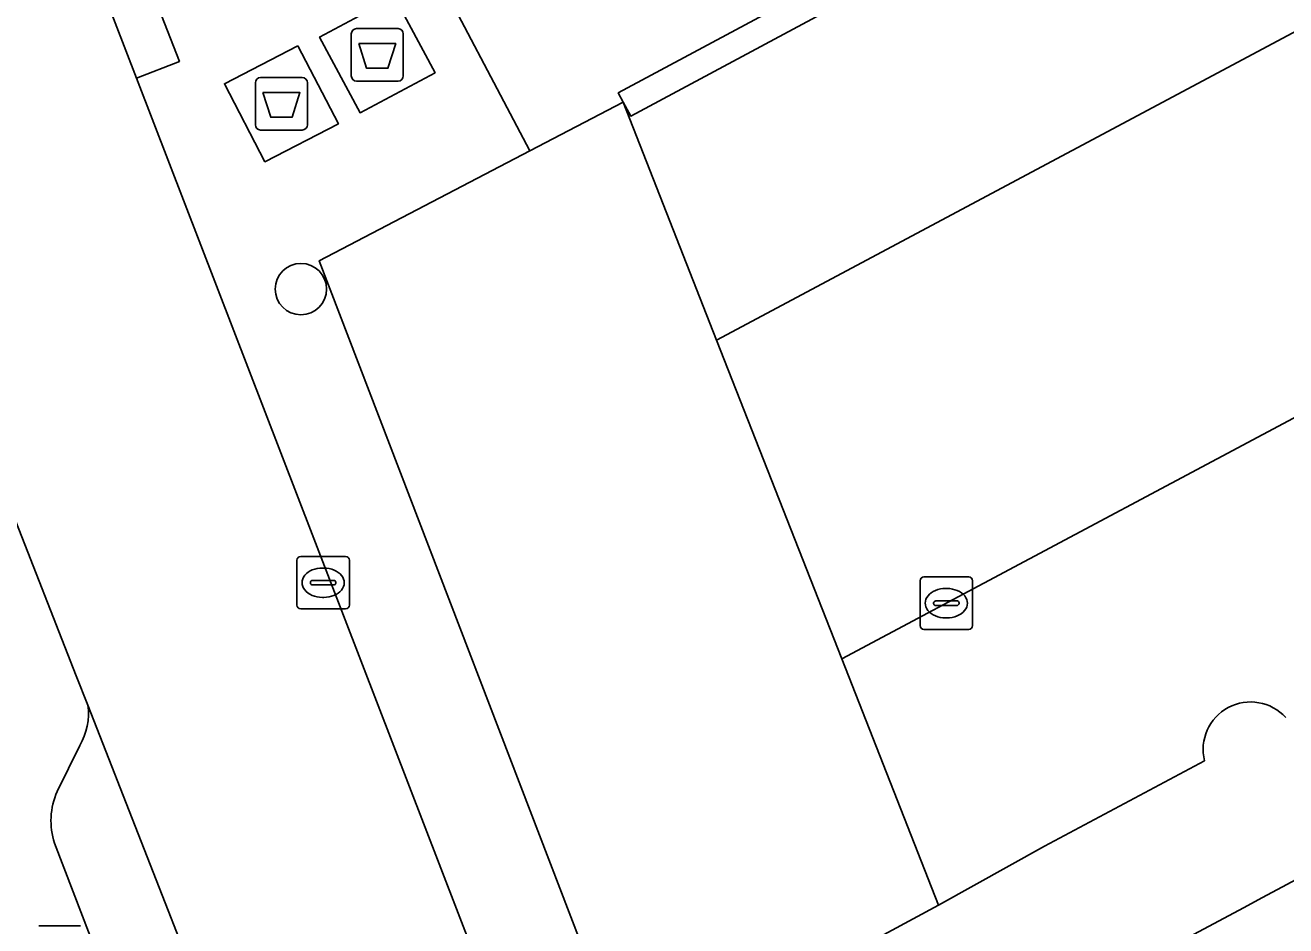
# Model space of a CAD drawing. Extents: x 160304 to 160955, y 383684 to 384161.
# Drawn here: x 160780.6 to 160804.59, y 383918.19 to 383935.34 of the extents above; entities that cross this region are included whole.
import ezdxf

# ---------------------------------------------------------------- set-up
doc = ezdxf.new("R2010")
doc.units = 0
for name, color, linetype in [('IMGEO_Afval_apart_plaats', 7, 'Continuous'), ('IMGEO_Boom', 7, 'Continuous'), ('IMGEO_Erf', 7, 'Continuous'), ('IMGEO_Groenvoorziening', 7, 'Continuous'), ('IMGEO_Kolk', 7, 'Continuous'), ('IMGEO_Lichtmast', 7, 'Continuous'), ('IMGEO_Pand', 7, 'Continuous'), ('IMGEO_Parkeervlak_open', 7, 'Continuous'), ('IMGEO_Rijbaan_lokaal_open', 7, 'Continuous'), ('IMGEO_Voetpad_gesloten', 7, 'Continuous'), ('IMGEO_Voetpad_open', 7, 'Continuous')]:
    doc.layers.add(name, color=color, linetype=linetype)

msp = doc.modelspace()

# ---------------------------------------------------------------- linework, layer by layer
at = {"layer": 'IMGEO_Afval_apart_plaats'}
for p, q in [((160786.808, 383934.373), (160786.808, 383935.173)), ((160786.808, 383935.173), (160786.808, 383934.373)), ((160786.908, 383935.273), (160787.698, 383935.273)), ((160787.698, 383935.273), (160786.908, 383935.273)), ((160787.798, 383935.173), (160787.798, 383934.373)), ((160787.798, 383934.373), (160787.798, 383935.173)), ((160785.084, 383934.342), (160785.874, 383934.342)), ((160785.874, 383934.342), (160785.084, 383934.342)), ((160784.984, 383933.442), (160784.984, 383934.242)), ((160784.984, 383934.242), (160784.984, 383933.442)), ((160785.974, 383934.242), (160785.974, 383933.442)), ((160785.974, 383933.442), (160785.974, 383934.242)), ((160787.698, 383934.273), (160786.908, 383934.273)), ((160786.908, 383934.273), (160787.698, 383934.273)), ((160785.874, 383933.342), (160785.084, 383933.342)), ((160785.084, 383933.342), (160785.874, 383933.342))]:
    msp.add_line(p, q, dxfattribs=at)
for points in [[(160786.951, 383934.987), (160787.655, 383934.987), (160787.506, 383934.517), (160787.1, 383934.517), (160786.951, 383934.987)], [(160785.127, 383934.056), (160785.831, 383934.056), (160785.682, 383933.586), (160785.276, 383933.586), (160785.127, 383934.056)]]:
    msp.add_lwpolyline(points, dxfattribs=at)
for centre, start, end in [((160786.908, 383935.173), 90, 180), ((160786.908, 383935.173), 90, 180), ((160787.698, 383935.173), 0, 90), ((160787.698, 383935.173), 360, 90), ((160785.084, 383934.242), 90, 180), ((160785.084, 383934.242), 90, 180), ((160785.874, 383934.242), 0, 90), ((160785.874, 383934.242), 360, 90), ((160786.908, 383934.373), 180, 270), ((160786.908, 383934.373), 180, 270), ((160787.698, 383934.373), 270, 0), ((160787.698, 383934.373), 270, 0), ((160785.084, 383933.442), 180, 270), ((160785.084, 383933.442), 180, 270), ((160785.874, 383933.442), 270, 0), ((160785.874, 383933.442), 270, 0)]:
    msp.add_arc(centre, 0.1, start, end, dxfattribs=at)
at = {"layer": 'IMGEO_Boom'}
msp.add_circle((160785.849, 383930.313), 0.489, dxfattribs=at)
at = {"layer": 'IMGEO_Erf'}
msp.add_lwpolyline([(160803.043, 383921.331), (160800, 383919.705), (160797.98, 383918.581), (160792.114, 383915.415), (160792.132, 383915.366), (160795.04, 383916.939), (160795.901, 383915.334), (160796.7, 383913.845), (160793.605, 383912.207), (160794.261, 383910.993), (160795.078, 383909.479), (160798.165, 383911.113), (160799.631, 383911.906), (160800.773, 383912.513), (160804.784, 383904.985), (160805.18, 383905.196), (160801.161, 383912.72), (160799.327, 383916.155), (160803.783, 383918.534), (160804.148, 383918.729), (160806.097, 383919.769), (160806.909, 383920.203), (160821.548, 383928.017)], dxfattribs=at)
msp.add_arc((160803.922, 383921.547), 0.905, 42.421, 193.7777, dxfattribs=at)
at = {"layer": 'IMGEO_Groenvoorziening'}
msp.add_lwpolyline([(160811.073, 383944.262), (160811.041, 383944.322), (160791.889, 383934.047), (160791.984, 383933.871), (160792.126, 383933.607), (160811.278, 383943.881)], close=True, dxfattribs=at)
at = {"layer": 'IMGEO_Kolk'}
for p, q in [((160785.772, 383924.297), (160785.772, 383925.149)), ((160785.847, 383925.223), (160786.699, 383925.223)), ((160786.26, 383925.003), (160786.285, 383925.003)), ((160786.773, 383925.149), (160786.773, 383924.297)), ((160786.074, 383924.766), (160786.472, 383924.766)), ((160797.63, 383923.907), (160797.63, 383924.759)), ((160797.705, 383924.833), (160798.557, 383924.833)), ((160798.631, 383924.759), (160798.631, 383923.907)), ((160786.031, 383924.717), (160786.031, 383924.729)), ((160786.469, 383924.68), (160786.071, 383924.68)), ((160786.515, 383924.729), (160786.515, 383924.717)), ((160798.118, 383924.613), (160798.143, 383924.613)), ((160786.283, 383924.443), (160786.258, 383924.443)), ((160797.889, 383924.327), (160797.889, 383924.339)), ((160798.327, 383924.29), (160797.929, 383924.29)), ((160797.932, 383924.376), (160798.33, 383924.376)), ((160798.373, 383924.339), (160798.373, 383924.327)), ((160786.699, 383924.223), (160785.847, 383924.223)), ((160798.141, 383924.053), (160798.116, 383924.053)), ((160798.557, 383923.833), (160797.705, 383923.833))]:
    msp.add_line(p, q, dxfattribs=at)
for points in [[(160785.772, 383924.297), (160785.772, 383925.149)], [(160785.847, 383925.223), (160786.699, 383925.223)], [(160786.773, 383925.149), (160786.773, 383924.297)], [(160797.63, 383923.907), (160797.63, 383924.759)], [(160797.705, 383924.833), (160798.557, 383924.833)], [(160798.631, 383924.759), (160798.631, 383923.907)], [(160786.699, 383924.223), (160785.847, 383924.223)], [(160798.557, 383923.833), (160797.705, 383923.833)]]:
    msp.add_lwpolyline(points, dxfattribs=at)
for centre, radius, start, end in [((160785.849, 383925.147), 0.0765, 91.552, 178.448), ((160785.849, 383925.147), 0.0765, 91.552, 178.448), ((160786.697, 383925.147), 0.0765, 1.552, 88.448), ((160786.697, 383925.147), 0.0765, 1.552, 88.448), ((160786.071, 383924.726), 0.0403, 85.8775, 175.7526), ((160786.476, 383924.728), 0.0386, 1.7309, 96.639), ((160797.707, 383924.757), 0.0765, 91.552, 178.448), ((160797.707, 383924.757), 0.0765, 91.552, 178.448), ((160798.555, 383924.757), 0.0765, 1.552, 88.448), ((160798.555, 383924.757), 0.0765, 1.552, 88.448), ((160786.068, 383924.716), 0.0366, 178.938, 274.7102), ((160786.472, 383924.723), 0.043, 264.8664, 352.4533), ((160785.849, 383924.299), 0.0765, 181.552, 268.448), ((160785.849, 383924.299), 0.0765, 181.552, 268.448), ((160786.697, 383924.299), 0.0765, 271.552, 358.448), ((160786.697, 383924.299), 0.0765, 271.552, 358.448), ((160797.929, 383924.336), 0.0403, 85.8775, 175.7526), ((160797.926, 383924.326), 0.0366, 178.938, 274.7102), ((160798.33, 383924.333), 0.043, 264.8664, 352.4533), ((160798.334, 383924.338), 0.0386, 1.7309, 96.639), ((160797.707, 383923.909), 0.0765, 181.552, 268.448), ((160797.707, 383923.909), 0.0765, 181.552, 268.448), ((160798.555, 383923.909), 0.0765, 271.552, 358.448), ((160798.555, 383923.909), 0.0765, 271.552, 358.448)]:
    msp.add_arc(centre, radius, start, end, dxfattribs=at)
for centre, major_axis, ratio, start_param, end_param in [((160786.259, 383924.723), (-0.387, 0.002), 0.722429, 4.712389, 7.853982), ((160786.284, 383924.723), (-0.39, 0.002), 0.717154, 1.570796, 4.712389), ((160798.117, 383924.333), (-0.387, 0.002), 0.722429, 4.712389, 7.853982), ((160798.142, 383924.333), (-0.39, 0.002), 0.717154, 1.570796, 4.712389)]:
    msp.add_ellipse(centre, major_axis=major_axis, ratio=ratio, start_param=start_param, end_param=end_param, dxfattribs=at)
at = {"layer": 'IMGEO_Lichtmast'}
for p, q in [((160780.865, 383918.191), (160781.655, 383918.191)), ((160781.655, 383918.191), (160780.865, 383918.191))]:
    msp.add_line(p, q, dxfattribs=at)
at = {"layer": 'IMGEO_Pand'}
msp.add_lwpolyline([(160828.067, 383935.585), (160826.179, 383934.576), (160824.786, 383933.833), (160819.857, 383931.2), (160821.548, 383928.017), (160806.909, 383920.203), (160806.097, 383919.769), (160804.148, 383918.729), (160803.783, 383918.534), (160799.327, 383916.155), (160801.161, 383912.72), (160805.18, 383905.196), (160805.533, 383904.534), (160833.051, 383919.216), (160832.05, 383921.094), (160831.34, 383922.427), (160832.368, 383922.975), (160835.356, 383924.567), (160839.36, 383926.701), (160850.402, 383932.537), (160836.537, 383958.48)], dxfattribs=at)
msp.add_lwpolyline([(160793.759, 383929.343), (160791.984, 383933.871), (160790.207, 383932.944), (160786.198, 383930.852), (160792.114, 383915.415), (160797.98, 383918.581), (160796.14, 383923.272)], close=True, dxfattribs=at)
at = {"layer": 'IMGEO_Parkeervlak_open'}
for points in [[(160811.073, 383944.262), (160811.16, 383944.309), (160811.134, 383944.36), (160811.799, 383944.705), (160810.678, 383946.827), (160809.733, 383948.656), (160788.027, 383937.097), (160786.802, 383936.458), (160787.001, 383936.082), (160788.223, 383936.724), (160790.207, 383932.944), (160791.984, 383933.871), (160791.889, 383934.047), (160811.041, 383944.322)], [(160814.156, 383940.234), (160813.481, 383941.466), (160812.444, 383943.463), (160811.779, 383943.117), (160811.16, 383944.309), (160811.073, 383944.262), (160811.278, 383943.881), (160792.126, 383933.607), (160791.984, 383933.871), (160793.759, 383929.343)]]:
    msp.add_lwpolyline(points, close=True, dxfattribs=at)
for points in [[(160817.571, 383934.699), (160796.14, 383923.272), (160797.98, 383918.581), (160800, 383919.705), (160803.043, 383921.331)], [(160786.081, 383911.423), (160781.796, 383922.391)], [(160781.64, 383921.624), (160781.214, 383920.746)], [(160781.163, 383919.764), (160784.265, 383911.672), (160787.618, 383902.725), (160789.823, 383897.696)]]:
    msp.add_lwpolyline(points, dxfattribs=at)
for centre, radius, start, end in [((160780.626, 383922.23), 1.181, 329.1598, 7.8471), ((160803.922, 383921.547), 0.905, 42.421, 193.7777), ((160782.442, 383920.19), 1.348, 155.637, 198.4171)]:
    msp.add_arc(centre, radius, start, end, dxfattribs=at)
at = {"layer": 'IMGEO_Rijbaan_lokaal_open'}
for points in [[(160792.783, 383908.2), (160782.721, 383934.328), (160780.378, 383940.412), (160775.292, 383953.625), (160770.558, 383951.777), (160780.153, 383926.593), (160780.327, 383926.147), (160781.576, 383922.953), (160781.796, 383922.391), (160786.081, 383911.423), (160789.845, 383901.965)], [(160813.481, 383941.466), (160814.156, 383940.234), (160793.759, 383929.343), (160796.14, 383923.272), (160817.571, 383934.699)]]:
    msp.add_lwpolyline(points, dxfattribs=at)
at = {"layer": 'IMGEO_Voetpad_gesloten'}
for points in [[(160787.63, 383935.875), (160786.205, 383935.112), (160786.977, 383933.671), (160788.402, 383934.434)], [(160785.794, 383934.948), (160784.394, 383934.223), (160785.164, 383932.737), (160786.564, 383933.462)]]:
    msp.add_lwpolyline(points, close=True, dxfattribs=at)
at = {"layer": 'IMGEO_Voetpad_open'}
for points in [[(160780.378, 383940.412), (160781.166, 383940.72), (160783.537, 383934.647), (160782.721, 383934.328), (160792.783, 383908.2), (160795.078, 383909.479), (160794.261, 383910.993), (160793.605, 383912.207), (160791.95, 383915.267), (160792.132, 383915.366), (160792.114, 383915.415), (160786.198, 383930.852), (160790.207, 383932.944), (160788.223, 383936.724), (160787.001, 383936.082), (160786.802, 383936.458), (160786.361, 383936.224), (160783.548, 383941.54), (160783.989, 383941.774), (160781.844, 383945.826), (160780.073, 383948.774)], [(160781.796, 383922.391), (160781.576, 383922.953), (160780.327, 383926.147), (160780.153, 383926.593)], [(160781.214, 383920.746), (160781.64, 383921.624)], [(160789.823, 383897.696), (160787.618, 383902.725), (160784.265, 383911.672), (160781.163, 383919.764)]]:
    msp.add_lwpolyline(points, dxfattribs=at)
for points in [[(160781.166, 383940.72), (160780.378, 383940.412), (160782.721, 383934.328), (160783.537, 383934.647)], [(160787.63, 383935.875), (160788.402, 383934.434), (160786.977, 383933.671), (160786.205, 383935.112)], [(160785.794, 383934.948), (160786.564, 383933.462), (160785.164, 383932.737), (160784.394, 383934.223)]]:
    msp.add_lwpolyline(points, close=True, dxfattribs=at)
for centre, radius, start, end in [((160780.626, 383922.23), 1.181, 329.1598, 7.8471), ((160782.442, 383920.19), 1.348, 155.637, 198.4171)]:
    msp.add_arc(centre, radius, start, end, dxfattribs=at)

doc.saveas('drawing.dxf')
